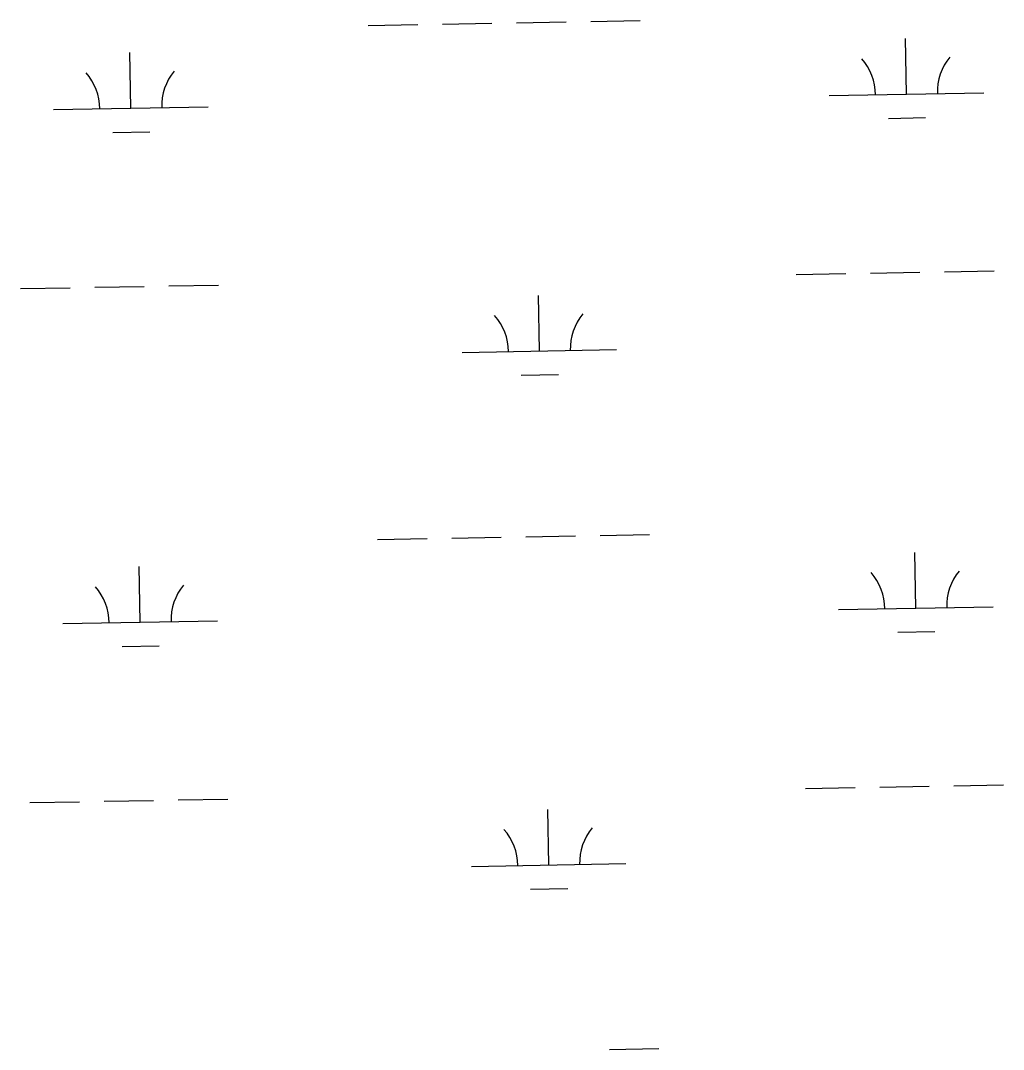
# Model space of a CAD drawing. Extents: x 3957609 to 3995875, y 234277 to 260273.
# Drawn here: x 3973779 to 3974415, y 255798 to 256464 of the extents above; entities that cross this region are included whole.
import ezdxf

# ---------------------------------------------------------------- set-up
doc = ezdxf.new("R2010")
doc.units = 0
doc.layers.add('V-WETL-SWMP', color=7, linetype='Continuous')

msp = doc.modelspace()

# ---------------------------------------------------------------- linework, layer by layer
at = {"layer": 'V-WETL-SWMP'}
for p, q in [((3974051.902, 256461.484), (3974083.897, 256462.066)), ((3974099.894, 256462.357), (3974131.889, 256462.938)), ((3974147.887, 256463.229), (3974179.881, 256463.811)), ((3974003.91, 256460.611), (3974035.905, 256461.193)), ((3974352.091, 256416.192), (3974351.437, 256452.186)), ((3973850.266, 256407.067), (3973849.612, 256443.061)), ((3974302.1, 256415.283), (3974402.083, 256417.101)), ((3973800.275, 256406.158), (3973900.258, 256407.976)), ((3974340.374, 256400.545), (3974364.37, 256400.982)), ((3973838.549, 256391.421), (3973862.545, 256391.857)), ((3974376.778, 256301.19), (3974408.773, 256301.772)), ((3974280.794, 256299.445), (3974312.789, 256300.026)), ((3974328.786, 256300.317), (3974360.781, 256300.899)), ((3973778.969, 256290.32), (3973810.964, 256290.902)), ((3973826.961, 256291.192), (3973858.956, 256291.774)), ((3973874.953, 256292.065), (3973906.948, 256292.647)), ((3974114.602, 256249.985), (3974113.947, 256285.979)), ((3974064.61, 256249.076), (3974164.594, 256250.894)), ((3974102.884, 256234.338), (3974126.88, 256234.775)), ((3974009.958, 256127.991), (3974041.953, 256128.573)), ((3974057.95, 256128.864), (3974089.945, 256129.446)), ((3974105.943, 256129.737), (3974137.937, 256130.318)), ((3974153.935, 256130.609), (3974185.929, 256131.191)), ((3974358.14, 256083.572), (3974357.485, 256119.566)), ((3973856.314, 256074.447), (3973855.66, 256110.441)), ((3974308.148, 256082.663), (3974408.131, 256084.481)), ((3973806.323, 256073.538), (3973906.306, 256075.356)), ((3974346.422, 256067.925), (3974370.418, 256068.362)), ((3973844.597, 256058.801), (3973868.593, 256059.237)), ((3974382.826, 255968.57), (3974414.821, 255969.152)), ((3974286.842, 255966.825), (3974318.837, 255967.406)), ((3974334.834, 255967.697), (3974366.829, 255968.279)), ((3973785.017, 255957.7), (3973817.012, 255958.282)), ((3973833.009, 255958.572), (3973865.004, 255959.154)), ((3973881.001, 255959.445), (3973912.996, 255960.027)), ((3974120.65, 255917.365), (3974119.995, 255953.359)), ((3974070.658, 255916.456), (3974170.642, 255918.274)), ((3974108.932, 255901.718), (3974132.928, 255902.155)), ((3974159.983, 255797.989), (3974191.977, 255798.571))]:
    msp.add_line(p, q, dxfattribs=at)
for centre, start, end in [((3974296.849, 256415.662), 0.269879, 41.813537), ((3974407.317, 256417.671), 140.269876, 181.813534), ((3973795.024, 256406.538), 0.269879, 41.813537), ((3973905.492, 256408.546), 140.269876, 181.813534), ((3974059.359, 256249.455), 0.269879, 41.813537), ((3974169.827, 256251.464), 140.269876, 181.813534), ((3974302.897, 256083.042), 0.269879, 41.813537), ((3974413.365, 256085.051), 140.269876, 181.813534), ((3973801.072, 256073.918), 0.269879, 41.813537), ((3973911.54, 256075.926), 140.269876, 181.813534), ((3974065.407, 255916.835), 0.269879, 41.813537), ((3974175.875, 255918.844), 140.269876, 181.813534)]:
    msp.add_arc(centre, 35.246, start, end, dxfattribs=at)

doc.saveas('drawing.dxf')
